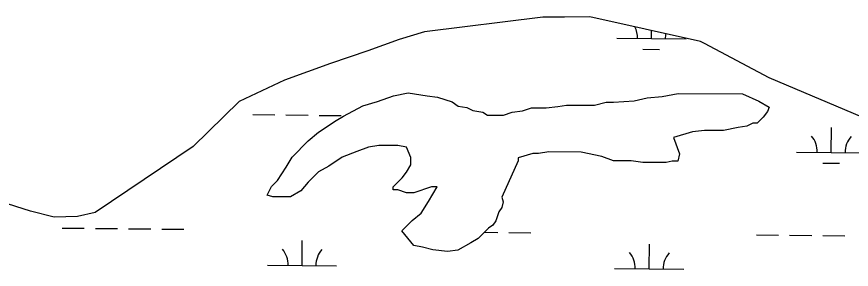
# Model space of a CAD drawing. Extents: x 3192986 to 3230865, y 867483 to 892886.
# Drawn here: x 3210253 to 3211460, y 873722 to 874087 of the extents above; entities that cross this region are included whole.
import ezdxf

# ---------------------------------------------------------------- set-up
doc = ezdxf.new("R2010")
doc.units = 0
doc.layers.add('V-SITE-VEGE', color=7, linetype='Continuous')
doc.layers.add('V-WETL-SWMP', color=7, linetype='Continuous')

msp = doc.modelspace()

# ---------------------------------------------------------------- linework, layer by layer
at = {"layer": 'V-SITE-VEGE'}
for p, q in [((3210774.4, 873964.2), (3210797.8, 873972.7)), ((3210797.8, 873972.7), (3210819, 873976.8)), ((3210819, 873976.8), (3210846.6, 873972.5)), ((3210846.6, 873972.5), (3210861.4, 873970.4)), ((3210861.4, 873970.4), (3210882.6, 873963.9)), ((3211145.5, 873965.3), (3211164.6, 873969.5)), ((3211164.6, 873969.5), (3211185.9, 873971.6)), ((3211185.9, 873971.6), (3211209.2, 873975.7)), ((3211209.2, 873975.7), (3211302.5, 873975.5)), ((3211302.5, 873975.5), (3211325.8, 873964.8)), ((3210725.6, 873943.2), (3210753.2, 873957.9)), ((3210753.2, 873957.9), (3210774.4, 873964.2)), ((3210882.6, 873963.9), (3210891.1, 873957.5)), ((3210891.1, 873957.5), (3210903.8, 873955.4)), ((3210903.8, 873955.4), (3210912.2, 873951.1)), ((3210984.3, 873950.9), (3210997.1, 873955.1)), ((3210997.1, 873955.1), (3211018.3, 873955.1)), ((3211018.3, 873955.1), (3211035.3, 873957.1)), ((3211035.3, 873957.1), (3211048, 873959.2)), ((3211048, 873959.2), (3211088.3, 873959.1)), ((3211088.3, 873959.1), (3211105.2, 873963.3)), ((3211105.2, 873963.3), (3211115.9, 873963.3)), ((3211115.9, 873963.3), (3211145.5, 873965.3)), ((3211325.8, 873964.8), (3211340.6, 873956.3)), ((3211340.6, 873956.3), (3211338.5, 873949.9)), ((3210715, 873936.8), (3210725.6, 873943.2)), ((3210912.2, 873951.1), (3210927.1, 873949)), ((3210927.1, 873949), (3210933.4, 873944.7)), ((3210933.4, 873944.7), (3210956.8, 873944.6)), ((3210956.8, 873944.6), (3210969.5, 873948.8)), ((3210969.5, 873948.8), (3210984.3, 873950.9)), ((3211338.5, 873949.9), (3211332.1, 873941.5)), ((3210689.5, 873920), (3210715, 873936.8)), ((3211317.2, 873933), (3211308.7, 873928.8)), ((3211323.6, 873933), (3211317.2, 873933)), ((3211332.1, 873941.5), (3211323.6, 873933)), ((3210674.6, 873907.3), (3210689.5, 873920)), ((3211230.2, 873920.5), (3211202.7, 873912.1)), ((3211247.2, 873922.6), (3211230.2, 873920.5)), ((3211274.8, 873922.5), (3211247.2, 873922.6)), ((3211296, 873926.7), (3211274.8, 873922.5)), ((3211308.7, 873928.8), (3211296, 873926.7)), ((3210651.2, 873884), (3210674.6, 873907.3)), ((3211202.7, 873912.1), (3211211.1, 873888.8)), ((3210761.5, 873898.5), (3210744.5, 873892.2)), ((3210776.4, 873900.6), (3210761.5, 873898.5)), ((3210803.9, 873900.5), (3210776.4, 873900.6)), ((3210816.7, 873898.4), (3210803.9, 873900.5)), ((3210823, 873883.5), (3210816.7, 873898.4)), ((3210642.7, 873869.2), (3210651.2, 873884)), ((3210723.3, 873883.8), (3210704.2, 873871.1)), ((3210744.5, 873892.2), (3210723.3, 873883.8)), ((3210823, 873872.9), (3210823, 873883.5)), ((3210999, 873889.4), (3210977.8, 873883.1)), ((3210977.8, 873883.1), (3210977.8, 873878.8)), ((3211007.5, 873889.4), (3210999, 873889.4)), ((3211022.3, 873891.4), (3211007.5, 873889.4)), ((3211069, 873891.3), (3211022.3, 873891.4)), ((3211098.7, 873884.9), (3211069, 873891.3)), ((3211115.6, 873878.5), (3211098.7, 873884.9)), ((3211211.1, 873888.8), (3211208.9, 873878.2)), ((3210704.2, 873871.1), (3210689.3, 873862.7)), ((3210816.6, 873862.3), (3210823, 873872.9)), ((3210977.8, 873878.8), (3210954.3, 873825.9)), ((3211141.1, 873878.4), (3211115.6, 873878.5)), ((3211158, 873876.2), (3211141.1, 873878.4)), ((3211191.9, 873876.1), (3211158, 873876.2)), ((3211200.4, 873878.2), (3211191.9, 873876.1)), ((3211208.9, 873878.2), (3211200.4, 873878.2)), ((3210629.9, 873850.1), (3210642.7, 873869.2)), ((3210689.3, 873862.7), (3210674.4, 873847.9)), ((3210810.2, 873853.9), (3210816.6, 873862.3)), ((3210621.4, 873841.7), (3210629.9, 873850.1)), ((3210674.4, 873847.9), (3210663.8, 873835.2)), ((3210797.4, 873841.2), (3210810.2, 873853.9)), ((3210615, 873829), (3210621.4, 873841.7)), ((3210663.8, 873835.2), (3210648.9, 873826.8)), ((3210797.4, 873836.9), (3210797.4, 873841.2)), ((3210803.8, 873836.9), (3210797.4, 873836.9)), ((3210816.5, 873832.6), (3210803.8, 873836.9)), ((3210852.6, 873841), (3210827.1, 873832.6)), ((3210848.2, 873819.8), (3210861, 873841)), ((3210861, 873841), (3210852.6, 873841)), ((3210623.5, 873826.8), (3210615, 873829)), ((3210648.9, 873826.8), (3210623.5, 873826.8)), ((3210827.1, 873832.6), (3210816.5, 873832.6)), ((3210954.3, 873825.9), (3210956.4, 873819.5)), ((3210837.6, 873802.9), (3210848.2, 873819.8)), ((3210954.3, 873811.1), (3210950, 873804.7)), ((3210956.4, 873819.5), (3210954.3, 873811.1)), ((3210824.8, 873792.3), (3210837.6, 873802.9)), ((3210950, 873804.7), (3210945.7, 873792)), ((3210810, 873777.5), (3210824.8, 873792.3)), ((3210945.7, 873792), (3210941.5, 873785.6)), ((3210826.9, 873756.3), (3210810, 873777.5)), ((3210935.1, 873781.4), (3210920.2, 873766.6)), ((3210941.5, 873785.6), (3210935.1, 873781.4)), ((3210920.2, 873766.6), (3210909.6, 873760.3)), ((3210839.6, 873754.1), (3210826.9, 873756.3)), ((3210854.4, 873749.8), (3210839.6, 873754.1)), ((3210875.6, 873747.7), (3210854.4, 873749.8)), ((3210909.6, 873760.3), (3210890.5, 873749.7)), ((3210890.5, 873749.7), (3210875.6, 873747.7))]:
    msp.add_line(p, q, dxfattribs=at)
at = {"layer": 'V-WETL-SWMP'}
for p, q in [((3211013.8, 874086.2), (3210842.7, 874064.8)), ((3211045, 874086.1), (3211013.8, 874086.2)), ((3211081.7, 874086.8), (3211045, 874086.1)), ((3211241.6, 874051.2), (3211081.7, 874086.8)), ((3210842.7, 874064.8), (3210806, 874054)), ((3211170.6, 874055.1), (3211170.7, 874067)), ((3210806, 874054), (3210760.7, 874037.7)), ((3211120.6, 874055.6), (3211220.6, 874054.6)), ((3211158.4, 874039.8), (3211182.4, 874039.5)), ((3211247.1, 874048.1), (3211241.6, 874051.2)), ((3211340.6, 873998.6), (3211247.1, 874048.1)), ((3210760.7, 874037.7), (3210706.8, 874019.1)), ((3210706.8, 874019.1), (3210640.3, 873995.1)), ((3210640.3, 873995.1), (3210574.7, 873964.1)), ((3211655.7, 873865), (3211340.6, 873998.6)), ((3210774.4, 873964.2), (3210797.8, 873972.7)), ((3210797.8, 873972.7), (3210819, 873976.8)), ((3210819, 873976.8), (3210846.6, 873972.5)), ((3210846.6, 873972.5), (3210861.4, 873970.4)), ((3210861.4, 873970.4), (3210882.6, 873963.9)), ((3211145.5, 873965.3), (3211164.6, 873969.5)), ((3211164.6, 873969.5), (3211185.9, 873971.6)), ((3211185.9, 873971.6), (3211209.2, 873975.7)), ((3211209.2, 873975.7), (3211302.5, 873975.5)), ((3211302.5, 873975.5), (3211325.8, 873964.8)), ((3210574.7, 873964.1), (3210508.1, 873899.5)), ((3210725.6, 873943.2), (3210753.2, 873957.9)), ((3210753.2, 873957.9), (3210774.4, 873964.2)), ((3210882.6, 873963.9), (3210891, 873957.6)), ((3210891, 873957.6), (3210903.8, 873955.4)), ((3210903.8, 873955.4), (3210912.2, 873951.1)), ((3210984.3, 873950.9), (3210997.1, 873955.1)), ((3210997.1, 873955.1), (3211018.3, 873955.1)), ((3211018.3, 873955.1), (3211035.2, 873957.1)), ((3211035.2, 873957.1), (3211048, 873959.2)), ((3211048, 873959.2), (3211088.3, 873959.1)), ((3211088.3, 873959.1), (3211105.2, 873963.3)), ((3211105.2, 873963.3), (3211115.8, 873963.3)), ((3211115.8, 873963.3), (3211145.5, 873965.3)), ((3211325.8, 873964.8), (3211340.6, 873956.3)), ((3211340.6, 873956.3), (3211338.5, 873949.9)), ((3210594.2, 873945.3), (3210626.2, 873945)), ((3210642.2, 873944.8), (3210674.2, 873944.5)), ((3210690.2, 873944.3), (3210722.2, 873944)), ((3210715, 873936.8), (3210725.6, 873943.2)), ((3210912.2, 873951.1), (3210927.1, 873949)), ((3210927.1, 873949), (3210933.4, 873944.7)), ((3210933.4, 873944.7), (3210956.7, 873944.6)), ((3210956.7, 873944.6), (3210969.5, 873948.8)), ((3210969.5, 873948.8), (3210984.3, 873950.9)), ((3211338.5, 873949.9), (3211332.1, 873941.5)), ((3210689.5, 873920), (3210715, 873936.8)), ((3211317.2, 873933), (3211308.7, 873928.8)), ((3211323.6, 873933), (3211317.2, 873933)), ((3211332.1, 873941.5), (3211323.6, 873933)), ((3210674.6, 873907.3), (3210689.5, 873920)), ((3211230.2, 873920.5), (3211202.6, 873912.1)), ((3211247.2, 873922.6), (3211230.2, 873920.5)), ((3211274.8, 873922.5), (3211247.2, 873922.6)), ((3211296, 873926.7), (3211274.8, 873922.5)), ((3211308.7, 873928.8), (3211296, 873926.7)), ((3211430.4, 873890.7), (3211430.8, 873926.7)), ((3210651.2, 873884), (3210674.6, 873907.3)), ((3211202.6, 873912.1), (3211211.1, 873888.8)), ((3210508.1, 873899.5), (3210366.5, 873803.8)), ((3210761.5, 873898.5), (3210744.5, 873892.2)), ((3210776.4, 873900.6), (3210761.5, 873898.5)), ((3210803.9, 873900.5), (3210776.4, 873900.6)), ((3210816.7, 873898.4), (3210803.9, 873900.5)), ((3210823, 873883.5), (3210816.7, 873898.4)), ((3210642.7, 873869.2), (3210651.2, 873884)), ((3210723.3, 873883.8), (3210704.2, 873871.1)), ((3210744.5, 873892.2), (3210723.3, 873883.8)), ((3210822.9, 873872.9), (3210823, 873883.5)), ((3210999, 873889.4), (3210977.8, 873883.1)), ((3210977.8, 873883.1), (3210977.8, 873878.8)), ((3211007.5, 873889.4), (3210999, 873889.4)), ((3211022.3, 873891.4), (3211007.5, 873889.4)), ((3211069, 873891.3), (3211022.3, 873891.4)), ((3211098.7, 873884.9), (3211069, 873891.3)), ((3211115.6, 873878.5), (3211098.7, 873884.9)), ((3211211.1, 873888.8), (3211208.9, 873878.2)), ((3211380.4, 873891.2), (3211480.4, 873890.2)), ((3210704.2, 873871.1), (3210689.3, 873862.7)), ((3210816.6, 873862.3), (3210822.9, 873872.9)), ((3210977.8, 873878.8), (3210954.3, 873825.9)), ((3211141.1, 873878.4), (3211115.6, 873878.5)), ((3211158, 873876.2), (3211141.1, 873878.4)), ((3211191.9, 873876.1), (3211158, 873876.2)), ((3211200.4, 873878.2), (3211191.9, 873876.1)), ((3211208.9, 873878.2), (3211200.4, 873878.2)), ((3211418.3, 873875.3), (3211442.3, 873875.1)), ((3210629.9, 873850.1), (3210642.7, 873869.2)), ((3210689.3, 873862.7), (3210674.4, 873847.9)), ((3210810.2, 873853.9), (3210816.6, 873862.3)), ((3210621.4, 873841.7), (3210629.9, 873850.1)), ((3210674.4, 873847.9), (3210663.8, 873835.2)), ((3210797.4, 873841.2), (3210810.2, 873853.9)), ((3210615, 873829), (3210621.4, 873841.7)), ((3210663.8, 873835.2), (3210648.9, 873826.8)), ((3210797.4, 873836.9), (3210797.4, 873841.2)), ((3210803.8, 873836.9), (3210797.4, 873836.9)), ((3210816.5, 873832.6), (3210803.8, 873836.9)), ((3210852.5, 873841), (3210827.1, 873832.6)), ((3210848.2, 873819.8), (3210861, 873841)), ((3210861, 873841), (3210852.5, 873841)), ((3210623.5, 873826.8), (3210615, 873829)), ((3210648.9, 873826.8), (3210623.5, 873826.8)), ((3210827.1, 873832.6), (3210816.5, 873832.6)), ((3210954.3, 873825.9), (3210956.4, 873819.5)), ((3210272.9, 873805.7), (3210229.2, 873819.8)), ((3210837.6, 873802.9), (3210848.2, 873819.8)), ((3210954.3, 873811), (3210950, 873804.7)), ((3210956.4, 873819.5), (3210954.3, 873811)), ((3210307.2, 873797), (3210272.9, 873805.7)), ((3210340.8, 873798.4), (3210307.2, 873797)), ((3210366.5, 873803.8), (3210340.8, 873798.4)), ((3210824.8, 873792.3), (3210837.6, 873802.9)), ((3210950, 873804.7), (3210945.7, 873792)), ((3210810, 873777.5), (3210824.8, 873792.3)), ((3210945.7, 873792), (3210941.5, 873785.6)), ((3210318.7, 873781.4), (3210350.7, 873781.1)), ((3210366.7, 873781), (3210398.7, 873780.7)), ((3210414.7, 873780.5), (3210446.7, 873780.2)), ((3210462.7, 873780), (3210494.7, 873779.7)), ((3210826.9, 873756.3), (3210810, 873777.5)), ((3210935.1, 873781.4), (3210920.2, 873766.6)), ((3210929.1, 873775.5), (3210948.5, 873775.3)), ((3210941.5, 873785.6), (3210935.1, 873781.4)), ((3210964.5, 873775.1), (3210996.5, 873774.8)), ((3210665.5, 873727.3), (3210665.8, 873763.3)), ((3210920.2, 873766.6), (3210909.6, 873760.3)), ((3211322.4, 873771.6), (3211354.4, 873771.3)), ((3211370.4, 873771.2), (3211402.4, 873770.9)), ((3211418.4, 873770.7), (3211450.4, 873770.4)), ((3210839.6, 873754.1), (3210826.9, 873756.3)), ((3210854.4, 873749.8), (3210839.6, 873754.1)), ((3210875.6, 873747.7), (3210854.4, 873749.8)), ((3210909.6, 873760.3), (3210890.5, 873749.7)), ((3211167.3, 873722.4), (3211167.7, 873758.4)), ((3210890.5, 873749.7), (3210875.6, 873747.7)), ((3210615.5, 873727.8), (3210715.5, 873726.8)), ((3211117.4, 873722.9), (3211217.3, 873721.9))]:
    msp.add_line(p, q, dxfattribs=at)
for centre, start, end in [((3211115.4, 874056.1), 358.6685, 27.4327), ((3211225.8, 874055), 167.9373, 180.2121), ((3211375.2, 873891.7), 358.6685, 40.2121), ((3211485.7, 873890.6), 138.6685, 180.2121), ((3210610.2, 873728.3), 358.6685, 40.2121), ((3210720.7, 873727.3), 138.6685, 180.2121), ((3211112.1, 873723.4), 358.6685, 40.2121), ((3211222.6, 873722.3), 138.6685, 180.2121)]:
    msp.add_arc(centre, 35.2, start, end, dxfattribs=at)

doc.saveas('drawing.dxf')
